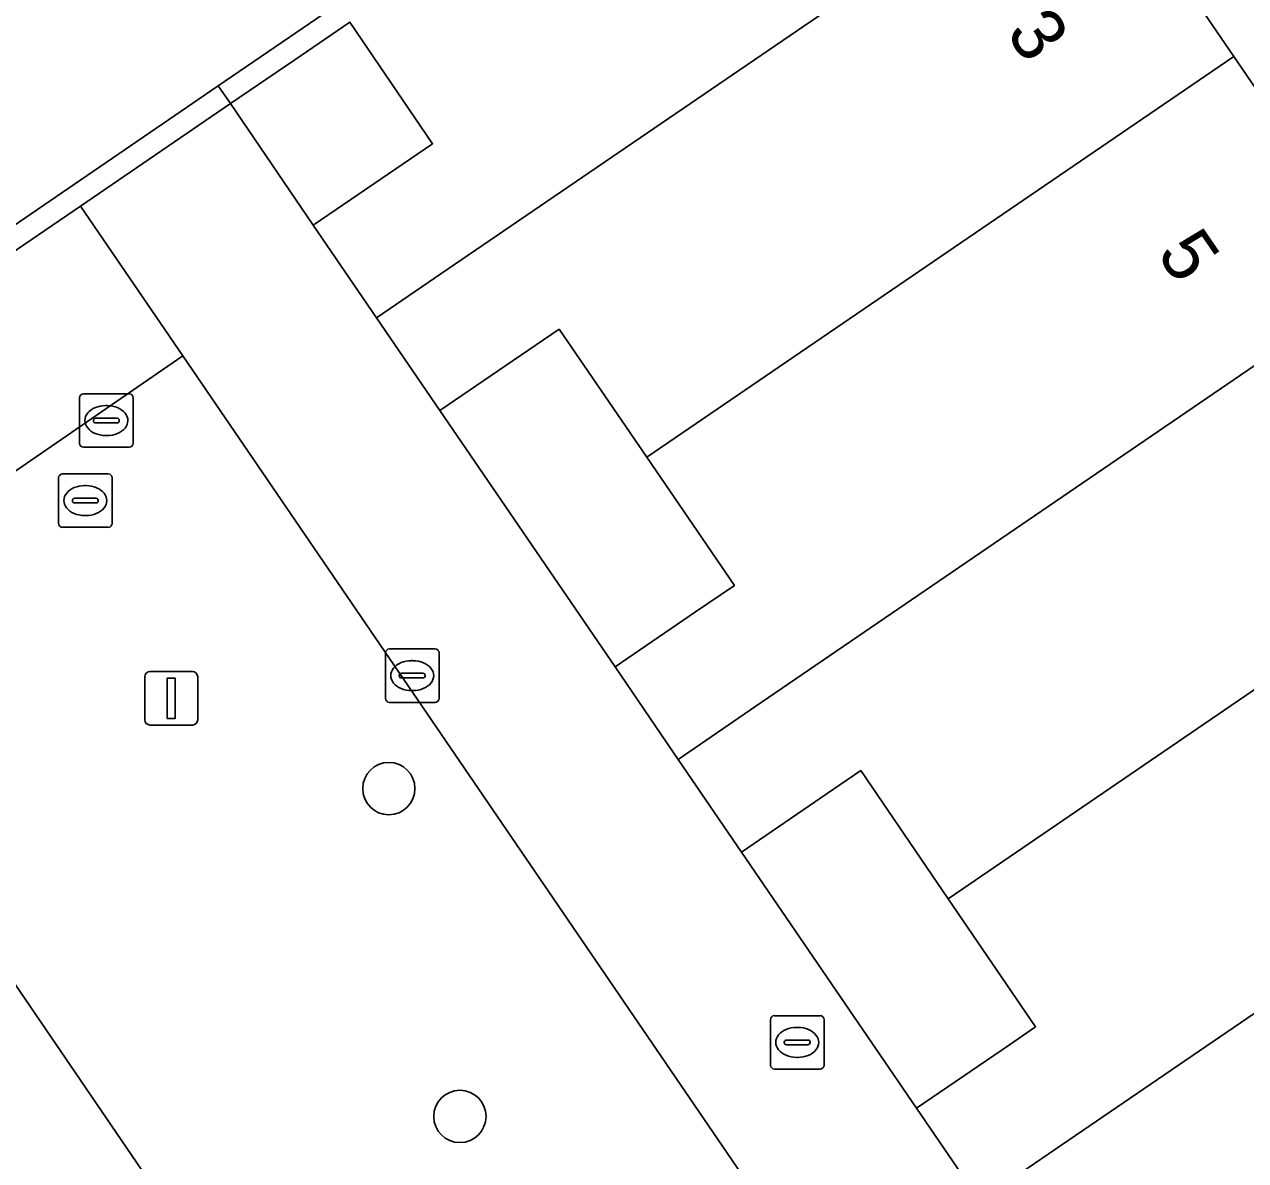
# Model space of a CAD drawing. Extents: x 155275 to 156265, y 382654 to 383635.
# Drawn here: x 156201.07 to 156223.9, y 383190.19 to 383211.44 of the extents above; entities that cross this region are included whole.
import ezdxf

# ---------------------------------------------------------------- set-up
doc = ezdxf.new("R2010")
doc.units = 0
for name, color, linetype in [('IMGEO_Boom', 7, 'Continuous'), ('IMGEO_Brandkraan', 7, 'Continuous'), ('IMGEO_Erf', 7, 'Continuous'), ('IMGEO_Groenvoorziening', 7, 'Continuous'), ('IMGEO_Kolk', 7, 'Continuous'), ('IMGEO_Lichtmast', 7, 'Continuous'), ('IMGEO_Muur', 7, 'Continuous'), ('IMGEO_Pand', 7, 'Continuous'), ('IMGEO_Pand_nummerreeks', 7, 'Continuous'), ('IMGEO_Parkeervlak_open', 7, 'Continuous'), ('IMGEO_Rijbaan_lokaal_open', 7, 'Continuous'), ('IMGEO_Rioolput', 7, 'Continuous'), ('IMGEO_Voetpad_open', 7, 'Continuous')]:
    doc.layers.add(name, color=color, linetype=linetype)

msp = doc.modelspace()

# ---------------------------------------------------------------- linework, layer by layer
at = {"layer": 'IMGEO_Boom'}
for centre in [(156207.885, 383197.149), (156209.213, 383191.018)]:
    msp.add_circle(centre, 0.489, dxfattribs=at)
at = {"layer": 'IMGEO_Brandkraan'}
for p, q in [((156215.019, 383191.977), (156215.019, 383192.829)), ((156215.094, 383192.903), (156215.946, 383192.903)), ((156216.02, 383192.829), (156216.02, 383191.977)), ((156215.507, 383192.683), (156215.532, 383192.683)), ((156215.278, 383192.397), (156215.278, 383192.409)), ((156215.716, 383192.36), (156215.318, 383192.36)), ((156215.321, 383192.446), (156215.719, 383192.446)), ((156215.762, 383192.409), (156215.762, 383192.397)), ((156215.53, 383192.123), (156215.505, 383192.123)), ((156215.946, 383191.903), (156215.094, 383191.903))]:
    msp.add_line(p, q, dxfattribs=at)
for points in [[(156215.019, 383191.977), (156215.019, 383192.829)], [(156215.094, 383192.903), (156215.946, 383192.903)], [(156216.02, 383192.829), (156216.02, 383191.977)], [(156215.946, 383191.903), (156215.094, 383191.903)]]:
    msp.add_lwpolyline(points, dxfattribs=at)
for centre, radius, start, end in [((156215.096, 383192.827), 0.0765, 91.552, 178.448), ((156215.096, 383192.827), 0.0765, 91.552, 178.448), ((156215.944, 383192.827), 0.0765, 1.552, 88.448), ((156215.944, 383192.827), 0.0765, 1.552, 88.448), ((156215.318, 383192.406), 0.0403, 85.8775, 175.7526), ((156215.315, 383192.396), 0.0366, 178.938, 274.7102), ((156215.719, 383192.403), 0.043, 264.8664, 352.4533), ((156215.723, 383192.408), 0.0386, 1.7309, 96.639), ((156215.096, 383191.979), 0.0765, 181.552, 268.448), ((156215.096, 383191.979), 0.0765, 181.552, 268.448), ((156215.944, 383191.979), 0.0765, 271.552, 358.448), ((156215.944, 383191.979), 0.0765, 271.552, 358.448)]:
    msp.add_arc(centre, radius, start, end, dxfattribs=at)
for centre, major_axis, ratio, start_param, end_param in [((156215.506, 383192.403), (-0.387, 0.002), 0.722429, 4.712389, 7.853982), ((156215.531, 383192.403), (-0.39, 0.002), 0.717154, 1.570796, 4.712389)]:
    msp.add_ellipse(centre, major_axis=major_axis, ratio=ratio, start_param=start_param, end_param=end_param, dxfattribs=at)
at = {"layer": 'IMGEO_Erf'}
for points in [[(156206.473, 383207.686), (156207.743, 383208.552), (156208.704, 383209.207), (156207.157, 383211.477), (156206.13, 383210.776), (156204.927, 383209.956)], [(156212.113, 383199.427), (156213.617, 383200.453), (156214.344, 383200.948), (156212.706, 383203.343), (156211.069, 383205.738), (156210.209, 383205.152), (156208.838, 383204.217)], [(156217.748, 383191.171), (156219.487, 383192.36), (156219.976, 383192.695), (156218.341, 383195.09), (156216.707, 383197.485), (156216.08, 383197.058), (156214.476, 383195.963)]]:
    msp.add_lwpolyline(points, close=True, dxfattribs=at)
at = {"layer": 'IMGEO_Groenvoorziening'}
msp.add_lwpolyline([(156225.83, 383223.764), (156222.289, 383226.862), (156215.817, 383222.283), (156217.892, 383219.309), (156220.856, 383214.97), (156223.679, 383210.84), (156226.497, 383206.715), (156229.316, 383202.588), (156232.136, 383198.461), (156234.958, 383194.33), (156237.776, 383190.206), (156240.598, 383186.075), (156243.641, 383181.621), (156246.682, 383177.171), (156251.931, 383169.487), (156247.015, 383161.362), (156244.72, 383157.57), (156244.323, 383156.913), (156241.527, 383152.291), (156238.941, 383148.017), (156236.354, 383143.742), (156233.558, 383139.12), (156230.866, 383134.671), (156225.016, 383125.001)], dxfattribs=at)
at = {"layer": 'IMGEO_Kolk'}
for p, q in [((156207.822, 383198.835), (156207.822, 383199.687)), ((156207.897, 383199.761), (156208.749, 383199.761)), ((156208.823, 383199.687), (156208.823, 383198.835)), ((156208.31, 383199.541), (156208.335, 383199.541)), ((156208.081, 383199.255), (156208.081, 383199.267)), ((156208.519, 383199.218), (156208.121, 383199.218)), ((156208.124, 383199.304), (156208.522, 383199.304)), ((156208.565, 383199.267), (156208.565, 383199.255)), ((156208.333, 383198.981), (156208.308, 383198.981)), ((156208.749, 383198.761), (156207.897, 383198.761))]:
    msp.add_line(p, q, dxfattribs=at)
for points in [[(156207.822, 383198.835), (156207.822, 383199.687)], [(156207.897, 383199.761), (156208.749, 383199.761)], [(156208.823, 383199.687), (156208.823, 383198.835)], [(156208.749, 383198.761), (156207.897, 383198.761)]]:
    msp.add_lwpolyline(points, dxfattribs=at)
for centre, radius, start, end in [((156207.899, 383199.685), 0.0765, 91.552, 178.448), ((156207.899, 383199.685), 0.0765, 91.552, 178.448), ((156208.747, 383199.685), 0.0765, 1.552, 88.448), ((156208.747, 383199.685), 0.0765, 1.552, 88.448), ((156208.121, 383199.264), 0.0403, 85.8775, 175.7526), ((156208.118, 383199.254), 0.0366, 178.938, 274.7102), ((156208.522, 383199.261), 0.043, 264.8664, 352.4533), ((156208.526, 383199.266), 0.0386, 1.7309, 96.639), ((156207.899, 383198.837), 0.0765, 181.552, 268.448), ((156207.899, 383198.837), 0.0765, 181.552, 268.448), ((156208.747, 383198.837), 0.0765, 271.552, 358.448), ((156208.747, 383198.837), 0.0765, 271.552, 358.448)]:
    msp.add_arc(centre, radius, start, end, dxfattribs=at)
for centre, major_axis, ratio, start_param, end_param in [((156208.309, 383199.261), (-0.387, 0.002), 0.722429, 4.712389, 7.853982), ((156208.334, 383199.261), (-0.39, 0.002), 0.717154, 1.570796, 4.712389)]:
    msp.add_ellipse(centre, major_axis=major_axis, ratio=ratio, start_param=start_param, end_param=end_param, dxfattribs=at)
at = {"layer": 'IMGEO_Lichtmast'}
for p, q in [((156203.422, 383199.337), (156204.212, 383199.337)), ((156204.212, 383199.337), (156203.422, 383199.337)), ((156203.322, 383198.437), (156203.322, 383199.237)), ((156203.322, 383199.237), (156203.322, 383198.437)), ((156204.312, 383199.237), (156204.312, 383198.437)), ((156204.312, 383198.437), (156204.312, 383199.237)), ((156204.212, 383198.337), (156203.422, 383198.337)), ((156203.422, 383198.337), (156204.212, 383198.337))]:
    msp.add_line(p, q, dxfattribs=at)
msp.add_lwpolyline([(156203.742, 383199.212), (156203.892, 383199.212), (156203.892, 383198.462), (156203.742, 383198.462), (156203.742, 383199.212)], dxfattribs=at)
for centre, start, end in [((156203.422, 383199.237), 90, 180), ((156203.422, 383199.237), 90, 180), ((156204.212, 383199.237), 0, 90), ((156204.212, 383199.237), 360, 90), ((156203.422, 383198.437), 180, 270), ((156203.422, 383198.437), 180, 270), ((156204.212, 383198.437), 270, 0), ((156204.212, 383198.437), 270, 0)]:
    msp.add_arc(centre, 0.1, start, end, dxfattribs=at)
at = {"layer": 'IMGEO_Muur'}
msp.add_lwpolyline([(156202.12, 383208.041), (156204.927, 383209.956), (156204.697, 383210.289), (156194.791, 383203.512), (156195.014, 383203.192)], close=True, dxfattribs=at)
at = {"layer": 'IMGEO_Pand'}
for points in [[(156207.656, 383205.952), (156208.975, 383206.853), (156220.856, 383214.97), (156217.892, 383219.309), (156205.891, 383211.105), (156204.697, 383210.289), (156204.927, 383209.956), (156206.13, 383210.776), (156207.157, 383211.477), (156208.704, 383209.207), (156207.743, 383208.552), (156206.473, 383207.686)], [(156207.656, 383205.952), (156208.838, 383204.217), (156210.209, 383205.152), (156211.069, 383205.738), (156212.706, 383203.343), (156223.679, 383210.84), (156220.856, 383214.97), (156208.975, 383206.853)], [(156213.295, 383197.695), (156214.848, 383198.756), (156226.497, 383206.715), (156223.679, 383210.84), (156212.706, 383203.343), (156214.344, 383200.948), (156213.617, 383200.453), (156212.113, 383199.427)], [(156213.295, 383197.695), (156214.476, 383195.963), (156216.08, 383197.058), (156216.707, 383197.485), (156218.341, 383195.09), (156229.316, 383202.588), (156226.497, 383206.715), (156214.848, 383198.756)], [(156218.932, 383189.44), (156220.719, 383190.661), (156232.136, 383198.461), (156229.316, 383202.588), (156218.341, 383195.09), (156219.976, 383192.695), (156219.487, 383192.36), (156217.748, 383191.171)], [(156223.986, 383186.834), (156234.958, 383194.33), (156232.136, 383198.461), (156220.719, 383190.661), (156218.932, 383189.44), (156220.116, 383187.708), (156221.951, 383188.963), (156222.345, 383189.233)]]:
    msp.add_lwpolyline(points, close=True, dxfattribs=at)
at = {"layer": 'IMGEO_Parkeervlak_open'}
msp.add_lwpolyline([(156197.005, 383199.194), (156192.657, 383196.197), (156206.045, 383176.584), (156223.531, 383170.262), (156218.523, 383177.698), (156209.486, 383180.966), (156204.882, 383187.644)], close=True, dxfattribs=at)
at = {"layer": 'IMGEO_Rijbaan_lokaal_open'}
for points in [[(156204.033, 383205.238), (156185.499, 383192.475), (156181.178, 383198.778), (156162.764, 383186.229), (156123.046, 383179.545), (156122.533, 383182.684), (156120.763, 383193.233), (156116.725, 383192.583), (156111.188, 383183.073), (156135.964, 383174.027), (156137.485, 383178.2), (156178.139, 383163.436), (156217.035, 383149.311), (156228.866, 383168.866)], [(156192.657, 383196.197), (156197.005, 383199.194), (156204.882, 383187.644), (156214.008, 383184.295), (156218.523, 383177.698), (156223.531, 383170.262), (156206.045, 383176.584)]]:
    msp.add_lwpolyline(points, close=True, dxfattribs=at)
at = {"layer": 'IMGEO_Rioolput'}
for p, q in [((156202.104, 383203.604), (156202.104, 383204.456)), ((156202.179, 383204.53), (156203.031, 383204.53)), ((156203.105, 383204.456), (156203.105, 383203.604)), ((156202.592, 383204.31), (156202.617, 383204.31)), ((156202.363, 383204.024), (156202.363, 383204.036)), ((156202.801, 383203.987), (156202.403, 383203.987)), ((156202.406, 383204.073), (156202.804, 383204.073)), ((156202.847, 383204.036), (156202.847, 383204.024)), ((156202.615, 383203.75), (156202.59, 383203.75)), ((156203.031, 383203.53), (156202.179, 383203.53)), ((156201.786, 383203.034), (156202.638, 383203.034)), ((156201.711, 383202.108), (156201.711, 383202.96)), ((156202.199, 383202.814), (156202.224, 383202.814)), ((156202.712, 383202.96), (156202.712, 383202.108)), ((156201.97, 383202.528), (156201.97, 383202.54)), ((156202.013, 383202.577), (156202.411, 383202.577)), ((156202.454, 383202.54), (156202.454, 383202.528)), ((156202.408, 383202.491), (156202.01, 383202.491)), ((156202.222, 383202.254), (156202.197, 383202.254)), ((156202.638, 383202.034), (156201.786, 383202.034))]:
    msp.add_line(p, q, dxfattribs=at)
for points in [[(156202.104, 383203.604), (156202.104, 383204.456)], [(156202.179, 383204.53), (156203.031, 383204.53)], [(156203.105, 383204.456), (156203.105, 383203.604)], [(156203.031, 383203.53), (156202.179, 383203.53)], [(156201.786, 383203.034), (156202.638, 383203.034)], [(156201.711, 383202.108), (156201.711, 383202.96)], [(156202.712, 383202.96), (156202.712, 383202.108)], [(156202.638, 383202.034), (156201.786, 383202.034)]]:
    msp.add_lwpolyline(points, dxfattribs=at)
for centre, radius, start, end in [((156202.181, 383204.454), 0.0765, 91.552, 178.448), ((156202.181, 383204.454), 0.0765, 91.552, 178.448), ((156203.029, 383204.454), 0.0765, 1.552, 88.448), ((156203.029, 383204.454), 0.0765, 1.552, 88.448), ((156202.403, 383204.033), 0.0403, 85.8775, 175.7526), ((156202.4, 383204.023), 0.0366, 178.938, 274.7102), ((156202.804, 383204.03), 0.043, 264.8664, 352.4533), ((156202.808, 383204.035), 0.0386, 1.7309, 96.639), ((156202.181, 383203.606), 0.0765, 181.552, 268.448), ((156202.181, 383203.606), 0.0765, 181.552, 268.448), ((156203.029, 383203.606), 0.0765, 271.552, 358.448), ((156203.029, 383203.606), 0.0765, 271.552, 358.448), ((156201.788, 383202.958), 0.0765, 91.552, 178.448), ((156201.788, 383202.958), 0.0765, 91.552, 178.448), ((156202.636, 383202.958), 0.0765, 1.552, 88.448), ((156202.636, 383202.958), 0.0765, 1.552, 88.448), ((156202.01, 383202.537), 0.0403, 85.8775, 175.7526), ((156202.007, 383202.527), 0.0366, 178.938, 274.7102), ((156202.411, 383202.534), 0.043, 264.8664, 352.4533), ((156202.415, 383202.539), 0.0386, 1.7309, 96.639), ((156201.788, 383202.11), 0.0765, 181.552, 268.448), ((156201.788, 383202.11), 0.0765, 181.552, 268.448), ((156202.636, 383202.11), 0.0765, 271.552, 358.448), ((156202.636, 383202.11), 0.0765, 271.552, 358.448)]:
    msp.add_arc(centre, radius, start, end, dxfattribs=at)
for centre, major_axis, ratio, start_param, end_param in [((156202.591, 383204.03), (-0.387, 0.002), 0.722429, 4.712389, 7.853982), ((156202.616, 383204.03), (-0.39, 0.002), 0.717154, 1.570796, 4.712389), ((156202.198, 383202.534), (-0.387, 0.002), 0.722429, 4.712389, 7.853982), ((156202.223, 383202.534), (-0.39, 0.002), 0.717154, 1.570796, 4.712389)]:
    msp.add_ellipse(centre, major_axis=major_axis, ratio=ratio, start_param=start_param, end_param=end_param, dxfattribs=at)
at = {"layer": 'IMGEO_Voetpad_open'}
for points in [[(156148.073, 383247.215), (156152.347, 383240.96), (156156.621, 383234.706), (156160.895, 383228.452), (156165.169, 383222.198), (156169.513, 383215.841), (156171.604, 383212.782), (156175.326, 383207.339), (156179.276, 383201.564), (156181.178, 383198.778), (156185.499, 383192.475), (156204.033, 383205.238), (156202.12, 383208.041), (156195.014, 383203.192), (156194.791, 383203.512), (156204.697, 383210.289), (156205.891, 383211.105), (156217.892, 383219.309), (156215.817, 383222.283), (156198.169, 383209.798), (156184.609, 383200.469), (156124.733, 383288.031)], [(156224.572, 383181.185), (156223.394, 383182.917), (156220.116, 383187.708), (156218.932, 383189.44), (156217.748, 383191.171), (156214.476, 383195.963), (156213.295, 383197.695), (156212.113, 383199.427), (156208.838, 383204.217), (156207.656, 383205.952), (156206.473, 383207.686), (156204.927, 383209.956), (156202.12, 383208.041), (156204.033, 383205.238), (156228.866, 383168.866)]]:
    msp.add_lwpolyline(points, dxfattribs=at)

# ---------------------------------------------------------------- texts
at = {"layer": 'IMGEO_Pand_nummerreeks'}
for s, p in [('3', (156219.406, 383211.279)), ('5', (156222.226, 383207.151))]:
    msp.add_text(s, height=1, rotation=304.3413, dxfattribs=at).set_placement(p)

doc.saveas('drawing.dxf')
